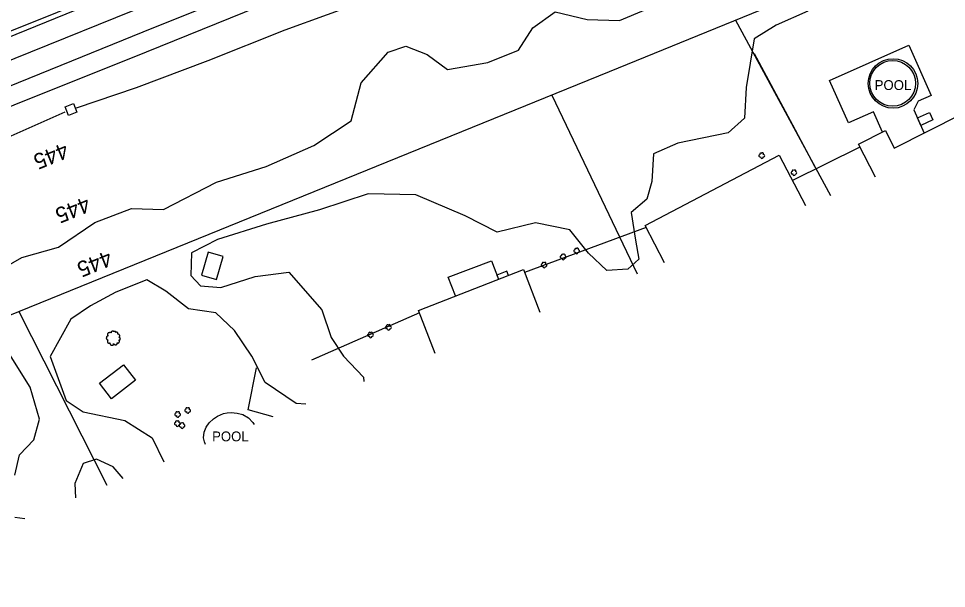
# Model space of a CAD drawing. Extents: x 1901471 to 1963503, y 756461 to 799997.
# Drawn here: x 1935377.6 to 1935848.7, y 775115 to 775404.4 of the extents above; entities that cross this region are included whole.
import ezdxf

# ---------------------------------------------------------------- set-up
doc = ezdxf.new("R2010")
doc.units = 0
for name, color, linetype in [('RD_EX_Bldg', 7, 'Continuous'), ('RD_EX_BldgApp', 7, 'Continuous'), ('RD_EX_Fence_Other', 7, 'Continuous'), ('RD_EX_H2O', 7, 'Continuous'), ('RD_EX_Misc', 7, 'Continuous'), ('RD_EX_Road', 7, 'Continuous'), ('RD_EX_VEG', 7, 'Continuous'), ('RD_HC_Cl', 7, 'Continuous'), ('RD_HC_TX_Sta50', 7, 'Continuous')]:
    doc.layers.add(name, color=color, linetype=linetype)

# ---------------------------------------------------------------- blocks, each defined once
blk = doc.blocks.new('T2')
at = {"layer": 'RD_EX_VEG'}
for points in [[(0.05, 7.21), (-0.25, 7.24), (-0.57, 7.14), (-0.82, 7.04), (-1.05, 6.96), (-1.27, 6.86), (-1.57, 6.69), (-1.8, 6.49), (-1.92, 6.24), (-1.97, 6.01), (-2.02, 5.74), (-2.02, 5.56), (-2.15, 5.54), (-2.3, 5.56), (-2.55, 5.64), (-2.8, 5.64), (-3.05, 5.64), (-3.4, 5.61), (-3.75, 5.61), (-4.02, 5.56), (-4.35, 5.51), (-4.72, 5.39), (-5.07, 5.26), (-5.37, 5.01), (-5.62, 4.54), (-5.75, 4.19), (-5.9, 3.94), (-5.75, 3.49), (-5.57, 3.14), (-5.55, 2.94), (-5.47, 2.52), (-5.37, 2.29), (-5.25, 2.09), (-5.32, 2.07), (-5.7, 2.02), (-6, 1.92), (-6.42, 1.69), (-6.64, 1.47), (-6.74, 1.14), (-6.77, 0.79), (-6.87, 0.59), (-6.94, 0.32), (-6.97, 0.24), (-7.02, -0.08), (-6.92, -0.53), (-6.89, -0.88), (-6.77, -1.11), (-6.62, -1.28), (-6.44, -1.53), (-6.05, -1.76), (-5.72, -1.86), (-5.52, -1.88), (-5.7, -2.38), (-5.75, -2.73), (-5.87, -3.13), (-5.87, -3.21), (-5.92, -3.68), (-5.77, -4.01), (-5.7, -4.38), (-5.52, -4.61), (-5.25, -4.91), (-4.92, -5.13), (-4.42, -5.26), (-4.02, -5.23), (-3.45, -5.06), (-3.2, -4.98), (-3.22, -5.16), (-3.2, -5.53), (-3.2, -5.96), (-3.05, -6.28), (-2.95, -6.56), (-2.8, -6.81), (-2.47, -7.03), (-2.07, -7.11), (-1.65, -7.26), (-1.2, -7.33), (-0.7, -7.36), (-0.1, -7.21), (0.18, -7.08), (0.28, -6.91), (0.48, -6.53), (0.43, -6.31), (0.45, -5.71), (0.55, -5.88), (0.73, -6.23), (1.23, -6.53), (1.63, -6.71), (2.1, -6.86), (2.4, -6.93), (2.88, -6.86), (3.25, -6.78), (3.63, -6.66), (3.93, -6.38), (4.1, -6.11), (4.15, -5.83), (4.23, -5.46), (4.28, -5.28)], [(4.28, -5.28), (4.2, -5.11), (4.15, -4.86), (4.23, -4.88), (4.4, -4.93), (4.68, -5.06), (4.9, -5.13), (5.23, -5.11), (5.5, -5.01), (5.95, -4.73), (6.22, -4.26), (6.5, -3.86), (6.57, -3.53), (6.52, -3.31), (6.5, -2.81), (6.3, -2.56), (6.25, -2.43), (6.15, -2.03), (6.22, -1.98), (6.5, -1.93), (6.87, -1.81), (7.15, -1.68), (7.37, -1.51), (7.45, -1.28), (7.42, -0.88), (7.47, -0.48), (7.4, -0.33), (7.3, -0.18), (7.22, 0.02), (7.07, 0.17), (6.97, 0.32), (6.87, 0.42), (6.75, 0.57), (6.57, 0.69), (6.42, 0.74), (6.37, 0.89), (6.52, 1.09), (6.57, 1.19), (6.6, 1.42), (6.82, 1.77), (6.87, 2.17), (6.82, 2.59), (6.77, 2.87), (6.62, 3.14), (6.42, 3.39), (6.3, 3.56), (6.12, 3.69), (5.8, 3.81), (5.55, 3.86), (5.2, 3.86), (5, 3.91), (5.03, 3.96), (5.03, 4.11), (5.03, 4.39), (4.95, 4.84), (4.8, 5.34), (4.8, 5.36), (4.7, 5.61), (4.48, 5.81), (4.3, 5.91), (4.1, 6.04), (3.85, 6.06), (3.55, 6.06), (3.28, 6.01), (3.08, 5.91), (2.9, 5.79), (2.83, 5.94), (2.73, 6.24), (2.68, 6.39), (2.53, 6.56), (2.3, 6.76), (1.85, 6.89), (1.23, 6.81), (0.93, 6.61), (0.78, 6.44), (0.73, 6.56), (0.53, 6.76), (0.43, 6.94), (0.25, 7.06), (0.1, 7.16), (0, 7.21)]]:
    blk.add_spline(points, degree=3, dxfattribs=at)
blk = doc.blocks.new('SB2')
at = {"layer": 'RD_EX_VEG'}
for centre, radius, start, end in [((-1.56, -0.16), 1.26, 96.45179, 294.73401), ((-0.72, 1.55), 1.08, 34.97629, 204.75602), ((1.05, 1.7), 0.995, 308.76261, 152.04674), ((1.84, -0.28), 1.22, 256.56668, 98.10463), ((0.25, -1.6), 1.32, 166.88266, 5.75893)]:
    blk.add_arc(centre, radius, start, end, dxfattribs=at)

msp = doc.modelspace()

# ---------------------------------------------------------------- linework, layer by layer
at = {"layer": 'RD_EX_Bldg'}
for points in [[(1935822.23, 775338.63), (1935856.41, 775355.87), (1935862.36, 775344.06)], [(1935812.6, 775323.86), (1935804.12, 775340.69), (1935817.73, 775347.55), (1935822.23, 775338.63)], [(1935705.62, 775280.44), (1935695.72, 775299.31), (1935763.75, 775334.97), (1935777.12, 775309.46)], [(1935580.58, 775256.24), (1935633.93, 775276.96), (1935642.33, 775255.32)], [(1935589.07, 775234.39), (1935580.58, 775256.24)]]:
    msp.add_lwpolyline(points, dxfattribs=at)
for points in [[(1935478.02, 775271.9), (1935481.46, 775283.61), (1935473.91, 775285.83), (1935470.47, 775274.12)], [(1935436.9, 775220.73), (1935424.79, 775211.33), (1935418.68, 775219.21), (1935430.79, 775228.61)]]:
    msp.add_lwpolyline(points, close=True, dxfattribs=at)
at = {"layer": 'RD_EX_BldgApp'}
for points in [[(1935789.35, 775372.99), (1935829.64, 775390.91), (1935840.99, 775365.38), (1935834.39, 775362.45), (1935832.11, 775358.13), (1935837.38, 775346.27)], [(1935816.24, 775346.8), (1935811.68, 775357.06), (1935798.96, 775351.4), (1935789.35, 775372.99)], [(1935595.79, 775273.04), (1935617.68, 775281.44), (1935621.28, 775272.05)], [(1935626.29, 775274), (1935625.48, 775276.11), (1935620.46, 775274.18)], [(1935620.46, 775274.18), (1935621.28, 775272.05)], [(1935599.43, 775263.56), (1935595.79, 775273.04)], [(1935472.45, 775188.06), (1935471.95, 775189.46), (1935471.52, 775191.52), (1935471.83, 775194.31), (1935472.76, 775196.93), (1935474.39, 775199.07), (1935476.54, 775201.09), (1935478.66, 775202.54), (1935481.68, 775203.83), (1935483.58, 775204.2), (1935485.51, 775204.38)], [(1935485.51, 775204.38), (1935488.49, 775204.08), (1935491.51, 775203.32), (1935494.33, 775201.68), (1935496.61, 775199.37), (1935497.28, 775198.25)]]:
    msp.add_lwpolyline(points, dxfattribs=at)
msp.add_lwpolyline([(1935835.64, 775350.2), (1935833.93, 775354.03), (1935840.11, 775356.77), (1935841.81, 775352.94)], close=True, dxfattribs=at)
for centre, radius in [((1935821.58, 775371.47), 12.58), ((1935821.42, 775371.54), 11.6)]:
    msp.add_circle(centre, radius, dxfattribs=at)
at = {"layer": 'RD_EX_Fence_Other'}
for points in [[(1936161.34, 775573.05), (1936066.47, 775534.52), (1935952.77, 775489.79), (1935677.39, 775377.42), (1935361.13, 775248.91), (1935226.53, 775195.22), (1935107.41, 775146.45), (1934986.44, 775097.64), (1934881.72, 775055.49), (1934702.55, 774982.89), (1934601.62, 774941.87), (1934486.97, 774895.64), (1934331.65, 774833.79), (1934196.15, 774778), (1934078.48, 774729.46), (1933953.88, 774679.85), (1933978.08, 774618.49), (1933991.58, 774585.83)], [(1935741.61, 775403.62), (1935789.88, 775314.64)], [(1935648.3, 775365.6), (1935691.69, 775274.79)], [(1935770.44, 775322.2), (1935804.85, 775339.24)], [(1935696.23, 775298.35), (1935634.53, 775275.41)], [(1935377.64, 775255.62), (1935422.46, 775167.55)], [(1935581.09, 775254.93), (1935526.28, 775230.87)], [(1935529.81, 775232.42), (1935526.28, 775230.87)], [(1935529.81, 775232.42), (1935526.28, 775230.87)], [(1935506.91, 775202.09), (1935494.1, 775205.75), (1935498.42, 775227.09)], [(1935419.36, 775173.63), (1935422.46, 775167.55)], [(1935419.36, 775173.63), (1935422.46, 775167.55)]]:
    msp.add_lwpolyline(points, dxfattribs=at)
at = {"layer": 'RD_EX_H2O'}
for points in [[(1935407.01, 775359.04), (1935437.43, 775369.4), (1935473.78, 775383.17), (1935512.87, 775398.78), (1935556, 775414.36), (1935574.48, 775421.89), (1935614.74, 775436.99), (1935653.32, 775452.14), (1935700.7, 775471.34), (1935744.45, 775487.66), (1935783.01, 775503.04), (1935829.63, 775520.39), (1935868.5, 775534.88), (1935901.12, 775548.5), (1935945.93, 775567.43), (1935994.33, 775587), (1936044.81, 775607.9), (1936113.28, 775636.93), (1936189.41, 775669.2), (1936268.8, 775702.33)], [(1934832.37, 775129.17), (1934874.77, 775146.62), (1934927.45, 775167.84), (1934983.12, 775190.44), (1935040.61, 775213.03), (1935097.69, 775236.41), (1935157.41, 775260.17), (1935215.44, 775284.27), (1935280.54, 775309.69), (1935324.68, 775324.88), (1935369.28, 775342.85), (1935401.31, 775357.08)]]:
    msp.add_lwpolyline(points, dxfattribs=at)
at = {"layer": 'RD_EX_Misc'}
msp.add_lwpolyline([(1935401.2, 775359.62), (1935405.41, 775361.28), (1935407.14, 775356.9), (1935402.93, 775355.24)], close=True, dxfattribs=at)
at = {"layer": 'RD_EX_Road'}
for points in [[(1936257.33, 775755.79), (1936215.29, 775739.01), (1936175.66, 775722.66), (1936133.48, 775705.67), (1936085.48, 775686.28), (1936027.64, 775662.95), (1935966.06, 775637.99), (1935900.32, 775611.52), (1935853.31, 775592.56), (1935778.22, 775562.23), (1935710.64, 775534.47), (1935650.97, 775510.44), (1935608.05, 775493.06), (1935559.4, 775473.42), (1935500.08, 775449.23), (1935443.71, 775426.5), (1935387.54, 775403.69), (1935333.5, 775382.03)], [(1935350.72, 775386.11), (1935401.72, 775406.78), (1935463.89, 775431.84), (1935505.99, 775448.78), (1935551.7, 775467.27), (1935597.02, 775485.68), (1935640.1, 775503.17), (1935687.45, 775522.27), (1935730.19, 775539.53), (1935782.78, 775560.79), (1935867.21, 775594.93), (1935909.1, 775611.82), (1935969.02, 775636.08), (1936029.28, 775660.45), (1936081.37, 775681.49), (1936145.33, 775707.38), (1936197.09, 775728.28), (1936246.01, 775748.14)], [(1936280.13, 775736.91), (1936228.54, 775715.96), (1936177.73, 775695.46), (1936133.36, 775677.54), (1936086.94, 775658.71), (1936036.14, 775638.09), (1935976.93, 775614.17), (1935897.9, 775582.4), (1935833.53, 775556.24), (1935781.47, 775535.21), (1935730.18, 775514.49), (1935683.09, 775495.34), (1935634.18, 775475.59), (1935585.23, 775455.82), (1935537.89, 775436.64), (1935488.96, 775416.92), (1935446.1, 775399.65), (1935399.03, 775380.55), (1935355.58, 775362.93)], [(1936285.89, 775728.81), (1936239.13, 775709.68), (1936193.26, 775691.28), (1936147.72, 775673.12), (1936108.71, 775656.66), (1936070.05, 775640.58), (1936041.68, 775628.98), (1935978.75, 775603.74), (1935921.14, 775580.97), (1935868.3, 775559.37), (1935818.81, 775539.32), (1935761.73, 775516.36), (1935718.78, 775499.12), (1935669.93, 775479.39), (1935624.06, 775460.82), (1935563.12, 775436.19), (1935492.08, 775407.5), (1935435.24, 775384.4), (1935381.48, 775362.94), (1935316.68, 775336.76)]]:
    msp.add_lwpolyline(points, dxfattribs=at)
at = {"layer": 'RD_EX_VEG'}
for points in [[(1935364.72, 775274.72), (1935379.29, 775283.05), (1935397.82, 775288.32), (1935416.25, 775300.8), (1935434.87, 775308.01), (1935451.19, 775307.39), (1935478.03, 775321.38), (1935503.32, 775329.24), (1935527.55, 775340.02), (1935546.49, 775352.42), (1935551.5, 775371.86), (1935565.18, 775387.38), (1935574.16, 775390.48), (1935585.12, 775386.24), (1935595.44, 775378.63), (1935615.89, 775382.05), (1935631.46, 775388.3), (1935638.76, 775399.66), (1935650.06, 775407.9), (1935666.25, 775403.99), (1935682.76, 775403.46), (1935707.39, 775413.71)], [(1935778.35, 775408.23), (1935762.22, 775401.05), (1935751.02, 775394.21), (1935747.05, 775369.39), (1935746.11, 775353.8), (1935737.83, 775346.43), (1935712.31, 775341.08), (1935700.01, 775335.65), (1935699.06, 775321.71), (1935696.56, 775312.71), (1935688.7, 775305.99), (1935690.9, 775291.88), (1935692.52, 775282.32), (1935686.97, 775277.18), (1935676.19, 775276.53), (1935666.94, 775285.32), (1935657.44, 775297.16), (1935640.04, 775300.77), (1935620.59, 775295.97), (1935604.41, 775304.16), (1935579.33, 775314.96), (1935555.15, 775315.34), (1935530.33, 775307.3), (1935503.42, 775300.07), (1935478.52, 775292.23), (1935465.39, 775285.4), (1935465.02, 775274), (1935469.88, 775268.66), (1935480.22, 775267.78), (1935497.71, 775273.45), (1935514.74, 775275.68), (1935531.62, 775256.59), (1935536.29, 775242.45), (1935542.61, 775233), (1935552.73, 775222.38), (1935552.97, 775220.19)], [(1935751.12, 775386.75), (1935770.62, 775350.48), (1935781.68, 775329.38)], [(1935523.5, 775208.61), (1935518.54, 775208.94), (1935502.77, 775219.67), (1935496, 775233.03), (1935487.27, 775246), (1935477.72, 775254.9), (1935463.85, 775256.99), (1935452.37, 775265.98), (1935442.74, 775271.68), (1935426.97, 775265.51), (1935414.02, 775258.52), (1935404.1, 775251.76), (1935393.7, 775232.74), (1935401.75, 775210.39), (1935410.33, 775204.77), (1935431.61, 775200.25), (1935445.44, 775191.48), (1935451.31, 775179.39)], [(1935375.73, 775172.58), (1935378.13, 775182.88), (1935385.26, 775190.54), (1935388.22, 775201.01), (1935383.46, 775217.32), (1935373.06, 775234.06)], [(1935430.64, 775170.9), (1935425.69, 775176.82), (1935417.23, 775180.59), (1935410.43, 775178.46), (1935406.19, 775168.37), (1935406.54, 775161.01)], [(1935380.71, 775150.41), (1935375.72, 775151.11)]]:
    msp.add_lwpolyline(points, dxfattribs=at)
at = {"layer": 'RD_HC_Cl'}
msp.add_line((1938563.17, 776672.89), (1929646.86, 773068.07), dxfattribs=at)

# ---------------------------------------------------------------- block references
at = {"layer": 'RD_EX_VEG'}
for name, p, xscale, yscale in [('SB2', (1935754.89, 775334.87), 0.5019685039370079, 0.5019685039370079), ('SB2', (1935771.2, 775326.21), 0.5019685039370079, 0.5019685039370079), ('SB2', (1935660.91, 775286.48), 0.5019685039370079, 0.5019685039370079), ('SB2', (1935654.03, 775283.44), 0.5019685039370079, 0.5019685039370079), ('SB2', (1935644.32, 775279.31), 0.5019685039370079, 0.5019685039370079), ('T2', (1935425.58, 775242.17), 0.4921259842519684, 0.4921259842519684), ('SB2', (1935556.2, 775243.78), 0.5019685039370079, 0.5019685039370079), ('SB2', (1935565.32, 775247.65), 0.5019685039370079, 0.5019685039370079), ('SB2', (1935458.27, 775203.43), 0.5019685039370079, 0.5019685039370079), ('SB2', (1935463.38, 775205.46), 0.5019685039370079, 0.5019685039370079), ('SB2', (1935458.11, 775198.78), 0.5019685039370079, 0.5019685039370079), ('SB2', (1935460.53, 775197.79), 0.5019685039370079, 0.5019685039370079)]:
    msp.add_blockref(name, p, dxfattribs=dict(at, xscale=xscale, yscale=yscale))

# ---------------------------------------------------------------- texts
at = {"layer": 'RD_EX_BldgApp'}
for p in [(1935812.27, 775368.14), (1935475.84, 775189.74)]:
    msp.add_text('POOL', height=5, dxfattribs=at).set_placement(p)
at = {"layer": 'RD_HC_TX_Sta50'}
for rotation, p in [(202.0132, (1935400.93, 775341.6)), (202.0142, (1935411.99, 775314.26)), (202.0132, (1935423.06, 775286.87))]:
    msp.add_text('445', height=8, rotation=rotation, dxfattribs=at).set_placement(p)

doc.saveas('drawing.dxf')
